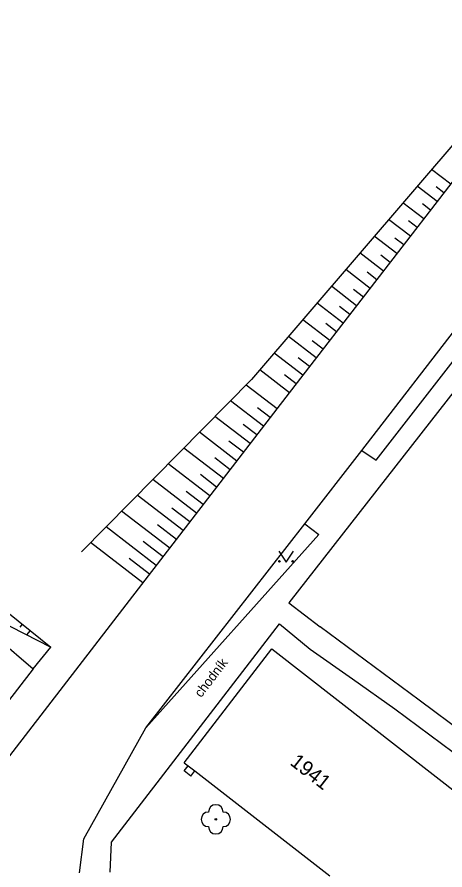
# Model space of a CAD drawing. Extents: x -538441 to -536770, y -1181008 to -1179809.
# Drawn here: x -537917.8 to -537888.6, y -1180382.1 to -1180323.8 of the extents above; entities that cross this region are included whole.
import ezdxf

# ---------------------------------------------------------------- set-up
doc = ezdxf.new("R2010")
doc.units = 0
for name, color, linetype in [('Vrstva 10', 7, 'Continuous'), ('Vrstva 11', 7, 'Continuous'), ('Vrstva 14', 7, 'Continuous'), ('Vrstva 15', 7, 'Continuous'), ('Vrstva 22', 7, 'Continuous'), ('Vrstva 36', 7, 'Continuous'), ('Vrstva 40', 7, 'Continuous'), ('Vrstva 47', 7, 'Continuous'), ('Vrstva 5', 7, 'Continuous')]:
    doc.layers.add(name, color=color, linetype=linetype)

msp = doc.modelspace()

# ---------------------------------------------------------------- linework, layer by layer
at = {"layer": 'Vrstva 10'}
for p, q in [((-537899.19, -1180349.5), (-537867.99, -1180309.109)), ((-537894.24, -1180353.438), (-537861.96, -1180311.539)), ((-537919.25, -1180375.563), (-537899.19, -1180349.5)), ((-537898.14, -1180358.453), (-537894.24, -1180353.438)), ((-537908.98, -1180372.398), (-537898.14, -1180358.453)), ((-537913.21, -1180379.969), (-537908.98, -1180372.398)), ((-537913.52, -1180382.297), (-537913.21, -1180379.969))]:
    msp.add_line(p, q, dxfattribs=at)
at = {"layer": 'Vrstva 11'}
for p, q in [((-537893.28, -1180354.109), (-537858.48, -1180309.328)), ((-537858.89, -1180312.141), (-537899.23, -1180363.844)), ((-537894.24, -1180353.438), (-537893.28, -1180354.109)), ((-537898.14, -1180358.453), (-537897.19, -1180359.188)), ((-537897.19, -1180359.188), (-537908.98, -1180372.398)), ((-537922.769, -1180363.146), (-537916.665, -1180368.365)), ((-537899.23, -1180363.844), (-537897.09, -1180365.5)), ((-537911.32, -1180380.211), (-537899.87, -1180365.281)), ((-537899.87, -1180365.281), (-537897.78, -1180367.008)), ((-537890.345, -1180370.51), (-537897.09, -1180365.5)), ((-537916.665, -1180368.365), (-537915.466, -1180366.885)), ((-537916.665, -1180368.365), (-537918.583, -1180370.834)), ((-537883.6, -1180375.52), (-537890.345, -1180370.51)), ((-537892, -1180371.09), (-537886.212, -1180375.407)), ((-537911.42, -1180382.258), (-537911.32, -1180380.211))]:
    msp.add_line(p, q, dxfattribs=at)
msp.add_lwpolyline([(-537897.78, -1180367.008), (-537894.89, -1180369.049), (-537892, -1180371.09)], dxfattribs=at)
at = {"layer": 'Vrstva 14'}
for p, q in [((-537867.99, -1180309.109), (-537901.77, -1180348.594)), ((-537901.77, -1180348.594), (-537913.386, -1180360.364)), ((-537921.353, -1180362.142), (-537915.466, -1180366.885)), ((-537922.769, -1180363.146), (-537915.466, -1180366.885))]:
    msp.add_line(p, q, dxfattribs=at)
at = {"layer": 'Vrstva 15'}
for p, q in [((-537888.186, -1180335.255), (-537889.494, -1180334.245)), ((-537889.103, -1180336.442), (-537890.47, -1180335.386)), ((-537888.645, -1180335.848), (-537889.18, -1180335.435)), ((-537890.02, -1180337.629), (-537891.447, -1180336.527)), ((-537889.562, -1180337.036), (-537890.12, -1180336.604)), ((-537890.937, -1180338.816), (-537892.423, -1180337.668)), ((-537890.479, -1180338.223), (-537891.061, -1180337.773)), ((-537891.854, -1180340.003), (-537893.4, -1180338.81)), ((-537891.396, -1180339.41), (-537892.002, -1180338.942)), ((-537892.771, -1180341.19), (-537894.376, -1180339.951)), ((-537892.313, -1180340.597), (-537892.943, -1180340.11)), ((-537893.688, -1180342.377), (-537895.352, -1180341.092)), ((-537893.23, -1180341.784), (-537893.883, -1180341.279)), ((-537894.605, -1180343.565), (-537896.329, -1180342.234)), ((-537894.147, -1180342.971), (-537894.824, -1180342.448)), ((-537895.522, -1180344.752), (-537897.305, -1180343.375)), ((-537895.064, -1180344.158), (-537895.765, -1180343.616)), ((-537896.439, -1180345.939), (-537898.281, -1180344.516)), ((-537895.981, -1180345.345), (-537896.705, -1180344.785)), ((-537897.356, -1180347.126), (-537899.258, -1180345.657)), ((-537896.898, -1180346.532), (-537897.646, -1180345.954)), ((-537898.273, -1180348.313), (-537900.234, -1180346.798)), ((-537897.815, -1180347.719), (-537898.587, -1180347.123)), ((-537899.19, -1180349.5), (-537901.21, -1180347.94)), ((-537898.732, -1180348.906), (-537899.528, -1180348.291)), ((-537900.037, -1180350.601), (-537902.148, -1180348.977)), ((-537900.952, -1180351.789), (-537903.209, -1180350.052)), ((-537900.495, -1180351.195), (-537901.368, -1180350.523)), ((-537901.867, -1180352.978), (-537904.271, -1180351.128)), ((-537902.782, -1180354.167), (-537905.332, -1180352.204)), ((-537901.41, -1180352.384), (-537902.342, -1180351.666)), ((-537903.697, -1180355.355), (-537906.394, -1180353.279)), ((-537902.324, -1180353.572), (-537903.315, -1180352.81)), ((-537903.239, -1180354.761), (-537904.289, -1180353.953)), ((-537904.612, -1180356.544), (-537907.456, -1180354.355)), ((-537904.154, -1180355.95), (-537905.263, -1180355.097)), ((-537905.527, -1180357.733), (-537908.518, -1180355.431)), ((-537905.069, -1180357.138), (-537906.236, -1180356.24)), ((-537906.441, -1180358.921), (-537909.579, -1180356.507)), ((-537905.984, -1180358.327), (-537907.21, -1180357.384)), ((-537907.356, -1180360.11), (-537910.641, -1180357.582)), ((-537906.899, -1180359.516), (-537908.183, -1180358.527)), ((-537908.271, -1180361.299), (-537911.703, -1180358.658)), ((-537909.186, -1180362.488), (-537912.764, -1180359.734)), ((-537907.814, -1180360.704), (-537909.157, -1180359.671)), ((-537908.729, -1180361.893), (-537910.13, -1180360.814)), ((-537917.419, -1180365.311), (-537917.583, -1180365.514)), ((-537916.881, -1180365.745), (-537917.118, -1180366.039))]:
    msp.add_line(p, q, dxfattribs=at)
at = {"layer": 'Vrstva 22'}
msp.add_circle((-537904.21, -1180378.641), 0.05, dxfattribs=at)
for centre, start, end in [((-537904.21, -1180378.141), 0, 180), ((-537904.71, -1180378.641), 90, 270), ((-537903.71, -1180378.641), 270, 90), ((-537904.21, -1180379.141), 180, 0)]:
    msp.add_arc(centre, 0.5, start, end, dxfattribs=at)
at = {"layer": 'Vrstva 36'}
msp.add_lwpolyline([(-537899.922, -1180360.32), (-537899.422, -1180361.07), (-537898.922, -1180360.32)], dxfattribs=at)
for centre in [(-537899.872, -1180361.02), (-537898.973, -1180361.02)]:
    msp.add_circle(centre, 0.05, dxfattribs=at)
at = {"layer": 'Vrstva 5'}
for p, q in [((-537906.36, -1180374.773), (-537900.4, -1180367)), ((-537900.4, -1180367), (-537861.61, -1180397.25)), ((-537906.36, -1180374.773), (-537906.091, -1180374.983)), ((-537906.36, -1180375.328), (-537906.091, -1180374.983)), ((-537905.92, -1180375.703), (-537906.36, -1180375.328)), ((-537906.091, -1180374.983), (-537905.635, -1180375.338)), ((-537905.92, -1180375.703), (-537905.635, -1180375.338)), ((-537905.635, -1180375.338), (-537896.443, -1180382.507))]:
    msp.add_line(p, q, dxfattribs=at)

# ---------------------------------------------------------------- texts
at = {"layer": 'Vrstva 40'}
msp.add_text('chodník', height=0.65, rotation=52.53869, dxfattribs=at).set_placement((-537905.213, -1180370.367))
at = {"layer": 'Vrstva 47'}
msp.add_text('1941', height=1, rotation=322.07983, dxfattribs=at).set_placement((-537899.214, -1180374.863))

doc.saveas('drawing.dxf')
